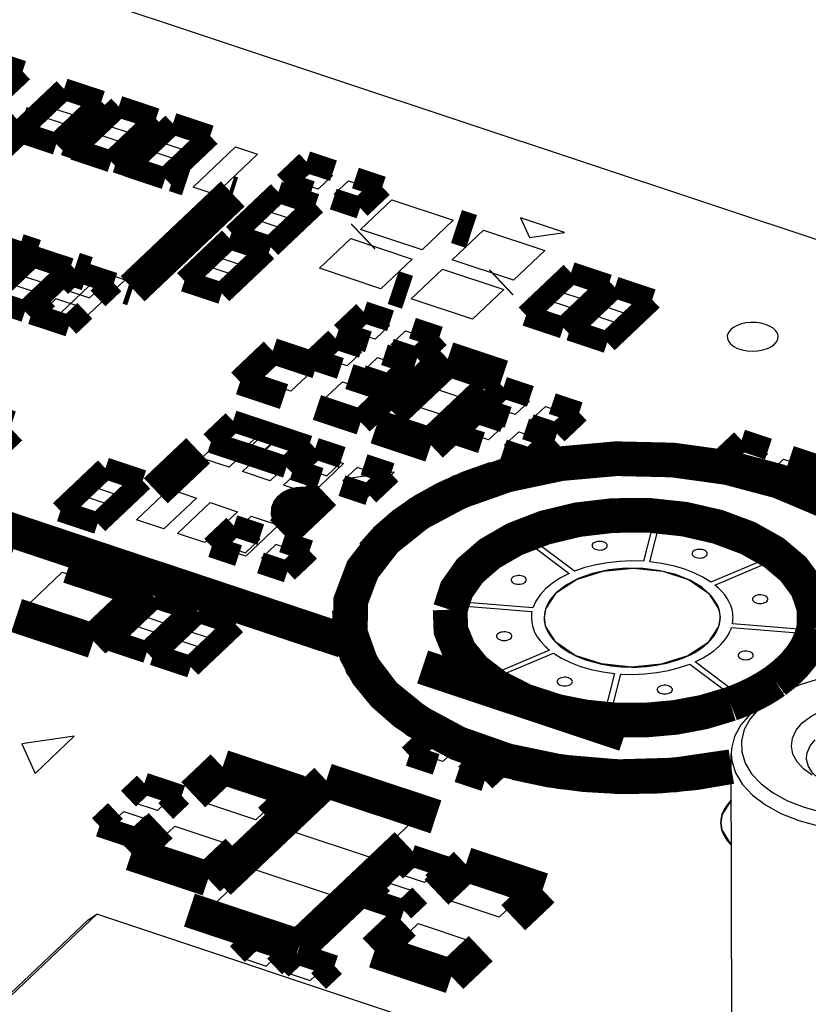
# Model space of a CAD drawing. Extents: x 0 to 1189, y 0 to 841.
# Tile 287 of 297: x 639.94 to 645.43, y 554.97 to 561.83. Entities that reach past the tile are written whole.
import ezdxf

# ---------------------------------------------------------------- set-up
doc = ezdxf.new("R2010")
doc.units = 0
doc.header["$LTSCALE"] = 65.395
doc.layers.get('0').update_dxf_attribs({"linetype": 'CONTINUOUS'})

msp = doc.modelspace()

# ---------------------------------------------------------------- linework, layer by layer
at = {"color": 7, "linetype": 'Continuous'}
for p, q in [((628.5176, 565.9422), (656.7063, 556.5637)), ((639.9997, 561.0417), (640.2949, 561.3214)), ((640.2949, 561.3214), (640.4477, 561.2706)), ((640.4477, 561.2706), (640.1525, 560.9908)), ((640.3818, 560.9145), (640.677, 561.1943)), ((640.677, 561.1943), (640.8299, 561.1435)), ((640.8299, 561.1435), (640.5346, 560.8637)), ((640.1525, 560.9908), (639.9997, 561.0417)), ((640.7639, 560.7874), (641.0591, 561.0672)), ((641.0591, 561.0672), (641.212, 561.0163)), ((641.212, 561.0163), (640.9168, 560.7365)), ((640.5346, 560.8637), (640.3818, 560.9145)), ((641.146, 560.6603), (641.4412, 560.94)), ((641.5941, 560.8892), (641.2989, 560.6094)), ((641.4412, 560.94), (641.5941, 560.8892)), ((640.9168, 560.7365), (640.7639, 560.7874)), ((641.8546, 560.7012), (641.9545, 560.7959)), ((641.9545, 560.7959), (642.1167, 560.742)), ((642.0168, 560.6473), (641.8546, 560.7012)), ((642.1167, 560.742), (642.0168, 560.6473)), ((642.128, 560.6102), (642.228, 560.7049)), ((642.228, 560.7049), (642.3901, 560.651)), ((641.2989, 560.6094), (641.146, 560.6603)), ((642.2902, 560.5563), (642.128, 560.6102)), ((642.3901, 560.651), (642.2902, 560.5563)), ((641.6615, 560.4938), (641.7579, 560.5851)), ((641.7579, 560.5851), (641.926, 560.5292)), ((642.3125, 560.3659), (642.5305, 560.5725)), ((642.5305, 560.5725), (642.9584, 560.4301)), ((641.8296, 560.4378), (641.6615, 560.4938)), ((641.926, 560.5292), (641.8296, 560.4378)), ((641.499, 560.3398), (641.5954, 560.4311)), ((641.5954, 560.4311), (641.7635, 560.3752)), ((642.9584, 560.4301), (642.7404, 560.2235)), ((643.4266, 560.4459), (643.4886, 560.309)), ((643.7323, 560.3442), (643.4266, 560.4459)), ((641.6671, 560.2838), (641.499, 560.3398)), ((641.7635, 560.3752), (641.6671, 560.2838)), ((642.7404, 560.2235), (642.3125, 560.3659)), ((642.9503, 560.1537), (643.1683, 560.3603)), ((643.1683, 560.3603), (643.5963, 560.2179)), ((643.4886, 560.309), (643.7323, 560.3442)), ((641.3209, 560.1709), (641.4173, 560.2623)), ((641.4173, 560.2623), (641.5854, 560.2063)), ((642.0264, 560.0948), (642.2444, 560.3014)), ((642.2444, 560.3014), (642.6723, 560.159)), ((641.5854, 560.2063), (641.489, 560.115)), ((643.5963, 560.2179), (643.3783, 560.0113)), ((639.8404, 559.9122), (640.1356, 560.1919)), ((640.2885, 560.1411), (639.9933, 559.8613)), ((640.1356, 560.1919), (640.2885, 560.1411)), ((641.489, 560.115), (641.3209, 560.1709)), ((642.6723, 560.159), (642.4543, 559.9524)), ((643.3783, 560.0113), (642.9503, 560.1537)), ((640.2225, 559.785), (640.5177, 560.0648)), ((640.5177, 560.0648), (640.6706, 560.014)), ((641.1584, 560.0169), (641.2548, 560.1083)), ((641.2548, 560.1083), (641.4229, 560.0523)), ((642.4543, 559.9524), (642.0264, 560.0948)), ((642.6642, 559.8825), (642.8822, 560.0892)), ((642.8822, 560.0892), (643.3102, 559.9468)), ((640.6706, 560.014), (640.3754, 559.7342)), ((641.3265, 559.961), (641.1584, 560.0169)), ((641.4229, 560.0523), (641.3265, 559.961)), ((643.7011, 559.9315), (643.7975, 560.0228)), ((643.7975, 560.0228), (643.9656, 559.9669)), ((643.3102, 559.9468), (643.0922, 559.7402)), ((643.8693, 559.8755), (643.7011, 559.9315)), ((643.9656, 559.9669), (643.8693, 559.8755)), ((644.0068, 559.8298), (644.1032, 559.9211)), ((644.1032, 559.9211), (644.2713, 559.8652)), ((639.9933, 559.8613), (639.8404, 559.9122)), ((643.0922, 559.7402), (642.6642, 559.8825)), ((643.5386, 559.7775), (643.635, 559.8688)), ((643.635, 559.8688), (643.8031, 559.8129)), ((644.2713, 559.8652), (644.175, 559.7738)), ((640.3754, 559.7342), (640.2225, 559.785)), ((643.8031, 559.8129), (643.7068, 559.7215)), ((644.175, 559.7738), (644.0068, 559.8298)), ((642.2523, 559.6551), (642.3523, 559.7498)), ((642.3523, 559.7498), (642.5144, 559.6958)), ((643.7068, 559.7215), (643.5386, 559.7775)), ((643.8443, 559.6758), (643.9407, 559.7671)), ((643.9407, 559.7671), (644.1088, 559.7112)), ((642.4145, 559.6011), (642.2523, 559.6551)), ((642.5144, 559.6958), (642.4145, 559.6011)), ((642.5258, 559.5641), (642.6257, 559.6588)), ((642.6257, 559.6588), (642.7879, 559.6048)), ((644.0125, 559.6198), (643.8443, 559.6758)), ((644.1088, 559.7112), (644.0125, 559.6198)), ((642.7879, 559.6048), (642.688, 559.5101)), ((642.0571, 559.47), (642.157, 559.5647)), ((642.157, 559.5647), (642.3191, 559.5107)), ((642.3191, 559.5107), (642.2192, 559.416)), ((642.688, 559.5101), (642.5258, 559.5641)), ((641.5823, 559.3189), (641.7276, 559.4566)), ((641.7276, 559.4566), (641.9722, 559.3753)), ((642.2192, 559.416), (642.0571, 559.47)), ((642.3305, 559.379), (642.4304, 559.4737)), ((642.4304, 559.4737), (642.5926, 559.4197)), ((641.9722, 559.3753), (641.8269, 559.2375)), ((642.4927, 559.325), (642.3305, 559.379)), ((642.5926, 559.4197), (642.4927, 559.325)), ((642.8022, 559.2641), (642.9476, 559.4018)), ((642.9476, 559.4018), (643.1921, 559.3205)), ((641.8269, 559.2375), (641.5823, 559.3189)), ((642.0409, 559.1663), (642.1862, 559.3041)), ((642.1862, 559.3041), (642.4307, 559.2227)), ((643.1921, 559.3205), (643.0468, 559.1827)), ((643.0468, 559.1827), (642.8022, 559.2641)), ((642.2854, 559.085), (642.0409, 559.1663)), ((642.4307, 559.2227), (642.2854, 559.085)), ((643.2268, 559.1289), (643.3267, 559.2236)), ((643.3267, 559.2236), (643.4889, 559.1697)), ((643.4889, 559.1697), (643.389, 559.075)), ((642.5297, 559.0058), (642.6751, 559.1436)), ((642.6751, 559.1436), (642.9196, 559.0622)), ((643.389, 559.075), (643.2268, 559.1289)), ((643.5002, 559.038), (643.6002, 559.1327)), ((643.6002, 559.1327), (643.7623, 559.0787)), ((642.9196, 559.0622), (642.7743, 558.9245)), ((643.0406, 558.9525), (643.1405, 559.0472)), ((643.1405, 559.0472), (643.3027, 558.9932)), ((643.6624, 558.984), (643.5002, 559.038)), ((643.7623, 559.0787), (643.6624, 558.984)), ((641.2042, 558.7728), (641.4313, 558.988)), ((641.4313, 558.988), (641.6224, 558.9244)), ((642.7743, 558.9245), (642.5297, 559.0058)), ((643.3027, 558.9932), (643.2028, 558.8985)), ((641.6224, 558.9244), (641.3953, 558.7092)), ((641.4901, 558.6777), (641.7171, 558.8929)), ((641.7171, 558.8929), (641.9082, 558.8293)), ((643.2028, 558.8985), (643.0406, 558.9525)), ((643.314, 558.8615), (643.4139, 558.9562)), ((643.4139, 558.9562), (643.5761, 558.9022)), ((643.5761, 558.9022), (643.4762, 558.8075)), ((641.9082, 558.8293), (641.6811, 558.6141)), ((643.4762, 558.8075), (643.314, 558.8615)), ((644.8858, 558.7616), (644.9857, 558.8563)), ((644.9857, 558.8563), (645.1479, 558.8023)), ((641.3953, 558.7092), (641.2042, 558.7728)), ((641.7759, 558.5826), (642.003, 558.7978)), ((642.003, 558.7978), (642.194, 558.7342)), ((645.048, 558.7076), (644.8858, 558.7616)), ((645.1479, 558.8023), (645.048, 558.7076)), ((645.1593, 558.6706), (645.2592, 558.7653)), ((645.2592, 558.7653), (645.4213, 558.7113)), ((642.194, 558.7342), (641.9669, 558.519)), ((645.4213, 558.7113), (645.3214, 558.6166)), ((640.4562, 558.5686), (640.5526, 558.66)), ((640.5526, 558.66), (640.7207, 558.604)), ((641.6811, 558.6141), (641.4901, 558.6777)), ((642.5459, 558.6753), (642.2413, 558.6313)), ((642.2413, 558.6313), (642.3188, 558.4601)), ((642.3188, 558.4601), (642.5459, 558.6753)), ((645.3214, 558.6166), (645.1593, 558.6706)), ((640.6244, 558.5127), (640.4562, 558.5686)), ((640.7207, 558.604), (640.6244, 558.5127)), ((640.7501, 558.3423), (640.9771, 558.5576)), ((640.9771, 558.5576), (641.1682, 558.494)), ((641.9669, 558.519), (641.7759, 558.5826)), ((640.2937, 558.4146), (640.3901, 558.506)), ((640.3901, 558.506), (640.5582, 558.45)), ((641.1682, 558.494), (640.9411, 558.2788)), ((640.4619, 558.3587), (640.2937, 558.4146)), ((640.5582, 558.45), (640.4619, 558.3587)), ((641.0359, 558.2473), (641.263, 558.4625)), ((641.263, 558.4625), (641.454, 558.3989)), ((640.9411, 558.2788), (640.7501, 558.3423)), ((641.454, 558.3989), (641.2269, 558.1837)), ((641.3217, 558.1522), (641.5488, 558.3674)), ((641.5488, 558.3674), (641.7399, 558.3038)), ((644.3582, 558.3451), (644.2832, 558.0533)), ((644.3276, 558.0497), (644.4026, 558.3414)), ((644.3582, 558.3451), (644.3579, 558.3452)), ((644.4029, 558.3416), (644.4026, 558.3414)), ((641.7399, 558.3038), (641.5128, 558.0886)), ((641.2269, 558.1837), (641.0359, 558.2473)), ((643.4528, 558.2041), (643.4524, 558.2041)), ((643.4528, 558.2041), (643.7666, 557.9685)), ((643.4888, 558.2195), (643.4887, 558.2193)), ((643.8025, 557.9838), (643.4887, 558.2193)), ((641.5128, 558.0886), (641.3217, 558.1522)), ((645.1738, 558.0848), (644.7541, 557.9078)), ((645.1738, 558.0848), (645.1739, 558.0851)), ((644.2831, 558.0532), (644.2832, 558.0533)), ((644.3276, 558.0497), (644.3277, 558.0496)), ((644.7811, 557.8877), (645.2008, 558.0647)), ((645.2012, 558.0646), (645.2008, 558.0647)), ((639.9605, 557.7184), (640.233, 557.9767)), ((640.233, 557.9767), (640.6915, 557.8241)), ((643.8025, 557.9838), (643.8027, 557.9838)), ((644.7539, 557.9078), (644.7541, 557.9078)), ((640.6915, 557.8241), (640.4191, 557.5659)), ((640.7984, 557.6697), (640.8948, 557.761)), ((640.8948, 557.761), (641.0629, 557.7051)), ((642.9879, 557.7447), (642.9877, 557.7446)), ((642.9879, 557.7447), (643.5066, 557.7034)), ((642.9943, 557.7699), (642.9945, 557.7697)), ((643.5131, 557.7284), (642.9945, 557.7697)), ((643.5131, 557.7284), (643.5133, 557.7284)), ((640.4191, 557.5659), (639.9605, 557.7184)), ((640.9665, 557.6138), (640.7984, 557.6697)), ((641.0629, 557.7051), (640.9665, 557.6138)), ((641.1041, 557.568), (641.2005, 557.6593)), ((641.2005, 557.6593), (641.3686, 557.6034)), ((643.5067, 557.7033), (643.5066, 557.7034)), ((640.6359, 557.5157), (640.7323, 557.607)), ((640.7323, 557.607), (640.9004, 557.5511)), ((641.3686, 557.6034), (641.2722, 557.5121)), ((644.8937, 557.5834), (644.8967, 557.5924)), ((644.8969, 557.5925), (644.8967, 557.5924)), ((644.8969, 557.5925), (645.4155, 557.5511)), ((644.9033, 557.6175), (644.9034, 557.6175)), ((645.4221, 557.5761), (644.9034, 557.6175)), ((640.9004, 557.5511), (640.804, 557.4598)), ((641.2722, 557.5121), (641.1041, 557.568)), ((645.4157, 557.5509), (645.4155, 557.5511)), ((645.4221, 557.5761), (645.4223, 557.5763)), ((640.804, 557.4598), (640.6359, 557.5157)), ((640.9416, 557.414), (641.038, 557.5053)), ((641.038, 557.5053), (641.2061, 557.4494)), ((641.2061, 557.4494), (641.1097, 557.3581)), ((641.1097, 557.3581), (640.9416, 557.414)), ((643.629, 557.4332), (643.2092, 557.2561)), ((643.2362, 557.236), (643.6559, 557.4131)), ((643.6198, 557.4409), (643.629, 557.4333)), ((643.6561, 557.4131), (643.6559, 557.4131)), ((643.8805, 557.3672), (643.8979, 557.3614)), ((644.6076, 557.3371), (644.6074, 557.3371)), ((644.6076, 557.3371), (644.9213, 557.1015)), ((644.9572, 557.1167), (644.6434, 557.3523)), ((643.2089, 557.2562), (643.2092, 557.2561)), ((644.0824, 557.2712), (644.0074, 556.9794)), ((644.0519, 556.9758), (644.1268, 557.2676)), ((644.0824, 557.2712), (644.0823, 557.2713)), ((644.127, 557.2676), (644.1268, 557.2676)), ((643.2362, 557.236), (643.2362, 557.2358)), ((644.9572, 557.1167), (644.9576, 557.1167)), ((645.2017, 557.1116), (645.1505, 557.0804)), ((645.2017, 557.1116), (645.1707, 557.0917)), ((644.9212, 557.1013), (644.9213, 557.1015)), ((645.1166, 557.0586), (645.0295, 556.9891)), ((645.1707, 557.0917), (645.0896, 557.027)), ((645.1505, 557.0804), (645.1166, 557.0586)), ((644.0071, 556.9793), (644.0074, 556.9794)), ((644.0519, 556.9758), (644.0521, 556.9757)), ((640.3167, 556.8336), (639.9512, 556.7807)), ((640.0442, 556.5753), (640.3167, 556.8336)), ((639.9512, 556.7807), (640.0442, 556.5753)), ((642.7243, 556.7111), (642.8243, 556.8058)), ((642.8243, 556.8058), (642.9864, 556.7518)), ((642.8865, 556.6571), (642.7243, 556.7111)), ((642.9864, 556.7518), (642.8865, 556.6571)), ((642.9978, 556.6201), (643.0977, 556.7148)), ((643.0977, 556.7148), (643.2599, 556.6608)), ((644.9, 554.1208), (644.8944, 556.7118)), ((643.2599, 556.6608), (643.1599, 556.5661)), ((643.1599, 556.5661), (642.9978, 556.6201)), ((641.1999, 556.3796), (641.3815, 556.5518)), ((641.3815, 556.5518), (641.7637, 556.4246)), ((640.7278, 556.3725), (640.8242, 556.4639)), ((640.8242, 556.4639), (640.9923, 556.4079)), ((641.7637, 556.4246), (641.582, 556.2525)), ((641.8279, 556.1718), (642.1004, 556.4301)), ((642.1004, 556.4301), (642.6736, 556.2394)), ((640.8959, 556.3166), (640.7278, 556.3725)), ((640.9923, 556.4079), (640.8959, 556.3166)), ((641.582, 556.2525), (641.1999, 556.3796)), ((640.5653, 556.2185), (640.6617, 556.3099)), ((640.6617, 556.3099), (640.8298, 556.2539)), ((640.7334, 556.1626), (640.5653, 556.2185)), ((640.8298, 556.2539), (640.7334, 556.1626)), ((642.6736, 556.2394), (642.4011, 555.9811)), ((640.8365, 556.0352), (641.0182, 556.2074)), ((641.0182, 556.2074), (641.4003, 556.0803)), ((642.4011, 555.9811), (641.8279, 556.1718)), ((641.4003, 556.0803), (641.2187, 555.9081)), ((641.2187, 555.9081), (640.8365, 556.0352)), ((642.5892, 555.8707), (642.6856, 555.962)), ((642.6856, 555.962), (642.8537, 555.9061)), ((641.2829, 555.6553), (641.5554, 555.9135)), ((641.5554, 555.9135), (642.1286, 555.7228)), ((642.8537, 555.9061), (642.7573, 555.8148)), ((642.8949, 555.7005), (643.0766, 555.8727)), ((643.0766, 555.8727), (643.4587, 555.7455)), ((642.4267, 555.7167), (642.5231, 555.808)), ((642.5231, 555.808), (642.6912, 555.7521)), ((642.7573, 555.8148), (642.5892, 555.8707)), ((642.6912, 555.7521), (642.5948, 555.6608)), ((643.4587, 555.7455), (643.277, 555.5734)), ((642.1286, 555.7228), (641.8561, 555.4646)), ((642.5948, 555.6608), (642.4267, 555.7167)), ((643.277, 555.5734), (642.8949, 555.7005)), ((641.8561, 555.4646), (641.2829, 555.6553)), ((640.4133, 555.5558), (639.4357, 554.6293)), ((640.4733, 555.5936), (639.4809, 554.6531)), ((640.4133, 555.5558), (640.4733, 555.5936)), ((649.3493, 552.6405), (640.4733, 555.5936)), ((642.5316, 555.3562), (642.7132, 555.5283)), ((642.7132, 555.5283), (643.0953, 555.4012)), ((643.0953, 555.4012), (642.9137, 555.229)), ((642.9137, 555.229), (642.5316, 555.3562))]:
    msp.add_line(p, q, dxfattribs=at)
at = {"color": 1, "linetype": 'Continuous'}
for p, q in [((640.2644, 561.303), (640.1681, 561.2116)), ((640.4326, 561.247), (640.2644, 561.303)), ((640.3362, 561.1557), (640.4326, 561.247)), ((640.1681, 561.2116), (640.3362, 561.1557)), ((640.6454, 561.1812), (640.549, 561.0898)), ((640.8135, 561.1252), (640.6454, 561.1812)), ((640.1019, 561.149), (640.0056, 561.0576)), ((640.2701, 561.093), (640.1019, 561.149)), ((640.1737, 561.0017), (640.2701, 561.093)), ((640.549, 561.0898), (640.7171, 561.0339)), ((640.7171, 561.0339), (640.8135, 561.1252)), ((640.0056, 561.0576), (640.1737, 561.0017)), ((640.4829, 561.0272), (640.3865, 560.9358)), ((640.651, 560.9712), (640.4829, 561.0272)), ((641.0225, 561.0624), (640.9261, 560.9711)), ((641.1906, 561.0065), (641.0225, 561.0624)), ((640.5546, 560.8799), (640.651, 560.9712)), ((640.9261, 560.9711), (641.0942, 560.9151)), ((641.0942, 560.9151), (641.1906, 561.0065)), ((640.3865, 560.9358), (640.5546, 560.8799)), ((640.86, 560.9084), (640.7636, 560.817)), ((641.0281, 560.8524), (640.86, 560.9084)), ((640.7636, 560.817), (640.9317, 560.7611)), ((640.9317, 560.7611), (641.0281, 560.8524)), ((640.046, 560.137), (639.9496, 560.0456)), ((640.2142, 560.081), (640.046, 560.137)), ((640.1178, 559.9897), (640.2142, 560.081)), ((639.9496, 560.0456), (640.1178, 559.9897)), ((640.3517, 560.0353), (640.2553, 559.9439)), ((640.5198, 559.9793), (640.3517, 560.0353)), ((640.0517, 559.927), (639.8835, 559.983)), ((639.9553, 559.8357), (640.0517, 559.927)), ((640.2553, 559.9439), (640.4235, 559.888)), ((640.4235, 559.888), (640.5198, 559.9793)), ((639.7871, 559.8916), (639.9553, 559.8357)), ((640.1892, 559.8812), (640.0928, 559.7899)), ((640.3573, 559.8253), (640.1892, 559.8812)), ((640.0928, 559.7899), (640.261, 559.734)), ((640.261, 559.734), (640.3573, 559.8253)), ((641.4421, 558.9892), (641.3421, 558.8945)), ((641.6042, 558.9352), (641.4421, 558.9892)), ((641.3421, 558.8945), (641.5043, 558.8405)), ((641.5043, 558.8405), (641.6042, 558.9352)), ((641.7155, 558.8982), (641.6156, 558.8035)), ((641.8777, 558.8443), (641.7155, 558.8982)), ((641.7778, 558.7496), (641.8777, 558.8443)), ((641.6156, 558.8035), (641.7778, 558.7496)), ((642.0152, 558.7985), (641.9153, 558.7038)), ((642.1774, 558.7445), (642.0152, 558.7985)), ((641.9153, 558.7038), (642.0775, 558.6498)), ((642.0775, 558.6498), (642.1774, 558.7445)), ((642.2887, 558.7075), (642.1888, 558.6128)), ((642.4509, 558.6536), (642.2887, 558.7075)), ((642.3509, 558.5589), (642.4509, 558.6536)), ((642.1888, 558.6128), (642.3509, 558.5589)), ((641.4475, 558.2604), (641.3476, 558.1658)), ((641.6097, 558.2065), (641.4475, 558.2604)), ((641.5098, 558.1118), (641.6097, 558.2065)), ((641.3476, 558.1658), (641.5098, 558.1118)), ((641.721, 558.1695), (641.6211, 558.0748)), ((641.8831, 558.1155), (641.721, 558.1695)), ((641.6211, 558.0748), (641.7832, 558.0208)), ((641.7832, 558.0208), (641.8831, 558.1155)), ((641.5835, 555.3802), (641.4871, 555.2889)), ((641.7516, 555.3243), (641.5835, 555.3802)), ((641.6553, 555.233), (641.7516, 555.3243)), ((641.4871, 555.2889), (641.6553, 555.233)), ((641.8892, 555.2785), (641.7928, 555.1872)), ((642.0573, 555.2226), (641.8892, 555.2785)), ((641.7928, 555.1872), (641.961, 555.1312)), ((641.961, 555.1312), (642.0573, 555.2226))]:
    msp.add_line(p, q, dxfattribs=at)
at = {"color": 6, "linetype": 'Continuous'}
for p, q in [((643.6012, 557.6018), (643.5929, 557.659)), ((644.8172, 557.6619), (644.8072, 557.5984)), ((643.6723, 557.4897), (643.6012, 557.6018)), ((644.8072, 557.5984), (644.7316, 557.4852)), ((643.8074, 557.3978), (643.6723, 557.4897)), ((644.7316, 557.4852), (644.592, 557.394)), ((643.9905, 557.3375), (643.8074, 557.3978)), ((644.592, 557.394), (644.4066, 557.3355)), ((644.1992, 557.316), (643.9905, 557.3375)), ((644.4066, 557.3355), (644.1992, 557.316)), ((644.8299, 556.1795), (644.8222, 556.2318))]:
    msp.add_line(p, q, dxfattribs=at)
at = {"color": 7, "linetype": 'Continuous'}
for points, const_width in [([(639.9568, 561.4664), (639.7695, 561.5287)], 0.151), ([(639.8023, 561.32), (639.9568, 561.4664)], 0.151), ([(639.9325, 561.047), (640.2458, 561.344)], 0.151), ([(640.2458, 561.344), (640.5057, 561.2576)], 0.151), ([(640.5057, 561.2576), (640.1923, 560.9606)], 0.151), ([(640.3134, 560.9252), (640.6268, 561.2222)], 0.151), ([(640.6268, 561.2222), (640.8866, 561.1358)], 0.151), ([(639.9466, 561.1035), (639.2493, 560.4426)], 0.2416), ([(639.9752, 561.094), (639.9466, 561.1035)], 0.2416), ([(640.8866, 561.1358), (640.5732, 560.8388)], 0.151), ([(640.6905, 560.8065), (641.0039, 561.1035)], 0.151), ([(641.0039, 561.1035), (641.2637, 561.017)], 0.151), ([(640.1923, 560.9606), (639.9325, 561.047)], 0.151), ([(640.3528, 560.9684), (640.2625, 560.9984)], 0.2416), ([(641.2637, 561.017), (640.9503, 560.72)], 0.151), ([(640.5732, 560.8388), (640.3134, 560.9252)], 0.151), ([(640.7439, 560.8382), (640.6237, 560.8783)], 0.2416), ([(640.9503, 560.72), (640.6905, 560.8065)], 0.151), ([(641.9359, 560.837), (641.7815, 560.6906)], 0.151), ([(642.1231, 560.7747), (641.9359, 560.837)], 0.151), ([(641.105, 560.7181), (641.0148, 560.7481)], 0.2416), ([(641.421, 560.613), (641.3939, 560.622)], 0.2416), ([(641.7815, 560.6906), (641.9687, 560.6284)], 0.151), ([(642.4632, 560.6616), (642.276, 560.7238)], 0.151), ([(640.7237, 559.9521), (641.421, 560.613)], 0.2416), ([(641.7393, 560.6262), (641.4259, 560.3292)], 0.151), ([(641.9991, 560.5397), (641.7393, 560.6262)], 0.151), ([(642.3088, 560.5152), (642.4632, 560.6616)], 0.151), ([(641.6857, 560.2427), (641.9991, 560.5397)], 0.151), ([(642.1216, 560.5775), (642.3088, 560.5152)], 0.151), ([(643.0859, 560.3512), (642.9806, 560.3862)], 0.2416), ([(641.4259, 560.3292), (641.6857, 560.2427)], 0.151), ([(642.3335, 560.3199), (642.3263, 560.3131)], 0.2416), ([(639.7217, 560.2797), (639.9816, 560.1933)], 0.151), ([(639.9263, 560.2174), (640.0466, 560.1774)], 0.2416), ([(641.3987, 560.3034), (641.0853, 560.0064)], 0.151), ([(641.6585, 560.2169), (641.3987, 560.3034)], 0.151), ([(639.9816, 560.1933), (639.6682, 559.8963)], 0.151), ([(641.3451, 559.9199), (641.6585, 560.2169)], 0.151), ([(639.714, 559.881), (640.0274, 560.178)], 0.151), ([(640.0274, 560.178), (640.2873, 560.0916)], 0.151), ([(640.3175, 560.0872), (640.4077, 560.0572)], 0.2416), ([(640.2873, 560.0916), (639.9739, 559.7946)], 0.151), ([(640.2218, 559.9709), (640.3331, 560.0763)], 0.151), ([(640.3331, 560.0763), (640.5929, 559.9899)], 0.151), ([(643.7789, 560.0639), (643.4655, 559.7669)], 0.151), ([(644.0388, 559.9774), (643.7789, 560.0639)], 0.151), ([(640.5929, 559.9899), (640.4817, 559.8844)], 0.151), ([(640.6919, 559.9627), (640.7237, 559.9521)], 0.2416), ([(641.0853, 560.0064), (641.3451, 559.9199)], 0.151), ([(642.5397, 559.9605), (642.6389, 559.9275)], 0.2416), ([(643.2891, 559.9928), (643.2963, 559.9996)], 0.2416), ([(643.7254, 559.6804), (644.0388, 559.9774)], 0.151), ([(644.0846, 559.9622), (643.7712, 559.6652)], 0.151), ([(644.3444, 559.8757), (644.0846, 559.9622)], 0.151), ([(639.9739, 559.7946), (639.714, 559.881)], 0.151), ([(640.0197, 559.7793), (640.131, 559.8848)], 0.151), ([(644.0311, 559.5787), (644.3444, 559.8757)], 0.151), ([(640.2796, 559.6929), (640.0197, 559.7793)], 0.151), ([(640.3908, 559.7983), (640.2796, 559.6929)], 0.151), ([(642.3337, 559.7908), (642.1792, 559.6445)], 0.151), ([(642.5209, 559.7285), (642.3337, 559.7908)], 0.151), ([(643.4655, 559.7669), (643.7254, 559.6804)], 0.151), ([(642.1792, 559.6445), (642.3665, 559.5822)], 0.151), ([(642.861, 559.6154), (642.6737, 559.6777)], 0.151), ([(643.7712, 559.6652), (644.0311, 559.5787)], 0.151), ([(642.1384, 559.6058), (641.984, 559.4594)], 0.151), ([(642.3256, 559.5435), (642.1384, 559.6058)], 0.151), ([(642.7066, 559.469), (642.861, 559.6154)], 0.151), ([(641.6997, 559.5183), (641.4727, 559.303)], 0.1812), ([(642.0054, 559.4165), (641.6997, 559.5183)], 0.1812), ([(642.9197, 559.4635), (642.5336, 559.0976)], 0.2416), ([(642.5193, 559.5313), (642.7066, 559.469)], 0.151), ([(643.3018, 559.3363), (642.9197, 559.4635)], 0.2416), ([(641.984, 559.4594), (642.1712, 559.3971)], 0.151), ([(642.6657, 559.4303), (642.4785, 559.4926)], 0.151), ([(642.5113, 559.284), (642.6657, 559.4303)], 0.151), ([(641.4727, 559.303), (641.7784, 559.2013)], 0.1812), ([(642.2347, 559.3403), (642.5404, 559.2386)], 0.1812), ([(642.324, 559.3463), (642.5113, 559.284)], 0.151), ([(642.5404, 559.2386), (642.3133, 559.0233)], 0.1812), ([(642.8022, 558.8628), (643.1882, 559.2287)], 0.2416), ([(643.3081, 559.2647), (643.1537, 559.1184)], 0.151), ([(643.4953, 559.2024), (643.3081, 559.2647)], 0.151), ([(639.5271, 559.0971), (639.871, 558.9827)], 0.2416), ([(642.3133, 559.0233), (642.0076, 559.1251)], 0.1812), ([(643.1537, 559.1184), (643.3409, 559.0561)], 0.151), ([(643.8354, 559.0893), (643.6482, 559.1516)], 0.151), ([(643.681, 558.9429), (643.8354, 559.0893)], 0.151), ([(639.871, 558.9827), (639.553, 558.6814)], 0.2416), ([(641.269, 558.8839), (641.4235, 559.0303)], 0.151), ([(641.4235, 559.0303), (641.9508, 558.8548)], 0.151), ([(642.4201, 558.99), (642.8022, 558.8628)], 0.2416), ([(643.1219, 559.0882), (642.9675, 558.9419)], 0.151), ([(643.3091, 559.026), (643.1219, 559.0882)], 0.151), ([(643.6492, 558.9128), (643.462, 558.9751)], 0.151), ([(643.4938, 559.0052), (643.681, 558.9429)], 0.151), ([(641.7964, 558.7085), (641.269, 558.8839)], 0.151), ([(642.9675, 558.9419), (643.1547, 558.8796)], 0.151), ([(643.4948, 558.7665), (643.6492, 558.9128)], 0.151), ([(644.9671, 558.8973), (644.8127, 558.751)], 0.151), ([(645.1544, 558.835), (644.9671, 558.8973)], 0.151), ([(640.885, 558.5446), (641.1802, 558.8244)], 0.2416), ([(641.9508, 558.8548), (641.7964, 558.7085)], 0.151), ([(641.8422, 558.6932), (641.9966, 558.8396)], 0.151), ([(641.9966, 558.8396), (642.1839, 558.7773)], 0.151), ([(643.3076, 558.8288), (643.4948, 558.7665)], 0.151), ([(646.0447, 557.2623), (646.1493, 557.4748), (646.1772, 557.6947), (646.1273, 557.9132), (645.9986, 558.1252), (645.8008, 558.3152), (645.54, 558.4793), (645.2265, 558.6111), (644.8663, 558.7067), (644.4858, 558.759), (644.0943, 558.768), (643.7071, 558.7333), (643.3334, 558.6545), (643.0007, 558.5375), (642.7156, 558.3858), (642.4856, 558.202)], 0.2416), ([(646.0447, 557.2623), (646.1493, 557.4748), (646.1772, 557.6947), (646.1272, 557.9132), (646.0015, 558.1217), (645.8048, 558.3121), (645.545, 558.4767), (645.2265, 558.6111), (644.8727, 558.7054), (644.4903, 558.7587)], 0.2416), ([(644.8127, 558.751), (644.9999, 558.6887)], 0.151), ([(645.4944, 558.7219), (645.3072, 558.7842)], 0.151), ([(640.534, 558.701), (640.2206, 558.404)], 0.151), ([(640.7939, 558.6146), (640.534, 558.701)], 0.151), ([(642.0295, 558.6309), (641.8422, 558.6932)], 0.151), ([(642.3367, 558.7264), (642.524, 558.6641)], 0.151), ([(645.34, 558.5756), (645.4944, 558.7219)], 0.151), ([(640.4805, 558.3176), (640.7939, 558.6146)], 0.151), ([(643.2534, 558.6309), (643.0723, 558.5672), (642.8993, 558.4902), (642.7472, 558.4059), (642.6081, 558.3096), (642.4923, 558.2086), (642.3936, 558.0974)], 0.2416), ([(642.524, 558.6641), (642.3695, 558.5178)], 0.151), ([(645.1528, 558.6378), (645.34, 558.5756)], 0.151), ([(641.7639, 558.2522), (642.0591, 558.532)], 0.2416), ([(642.3695, 558.5178), (642.1823, 558.5801)], 0.151), ([(641.9549, 558.4441), (641.9376, 558.4486), (641.9187, 558.4512), (641.8992, 558.4516), (641.88, 558.4499), (641.8618, 558.446), (641.8455, 558.4403), (641.8313, 558.4329), (641.82, 558.424), (641.812, 558.414), (641.8077, 558.4033), (641.8072, 558.3925), (641.8106, 558.3818), (641.8176, 558.3716), (641.8281, 558.3624), (641.8416, 558.3546), (641.8576, 558.3484)], 0.2416), ([(642.1944, 557.4997), (639.4158, 558.4241)], 0.2416), ([(640.2206, 558.404), (640.4805, 558.3176)], 0.151), ([(645.471, 557.5881), (645.4725, 557.7278), (645.4245, 557.8674), (645.3283, 557.9987), (645.1907, 558.1148), (645.012, 558.2151), (644.8015, 558.2936), (644.5718, 558.3464), (644.3236, 558.3733), (644.0708, 558.372), (643.8275, 558.3434), (643.5947, 558.2876), (643.3859, 558.2071), (643.2123, 558.1069), (643.0744, 557.9876), (642.9811, 557.8553), (642.9362, 557.7159)], 0.2416), ([(639.3613, 558.3248), (639.8963, 558.1469)], 0.2416), ([(641.2745, 558.1552), (641.4289, 558.3015)], 0.151), ([(641.4289, 558.3015), (641.6162, 558.2392)], 0.151), ([(642.4856, 558.202), (642.3262, 557.9962), (642.2435, 557.7767), (642.2409, 557.5525), (642.3206, 557.329), (642.4766, 557.1228), (642.7032, 556.9387), (642.9912, 556.784), (643.3349, 556.6634), (643.7087, 556.5859), (644.1028, 556.5523), (644.5011, 556.564), (644.8948, 556.622)], 0.2416), ([(641.4618, 558.0929), (641.2745, 558.1552)], 0.151), ([(641.769, 558.1884), (641.9563, 558.1261)], 0.151), ([(640.2784, 558.0197), (640.8134, 557.8417)], 0.2416), ([(641.9563, 558.1261), (641.8018, 557.9797)], 0.151), ([(641.8018, 557.9797), (641.6146, 558.042)], 0.151), ([(640.8134, 557.8417), (640.4501, 557.4974)], 0.2416), ([(640.8762, 557.8021), (640.5628, 557.5051)], 0.151), ([(641.136, 557.7157), (640.8762, 557.8021)], 0.151), ([(640.4501, 557.4974), (639.9151, 557.6754)], 0.2416), ([(642.2345, 557.713), (642.2393, 557.5621), (642.2821, 557.4093), (642.3598, 557.2649), (642.4749, 557.1245), (642.6197, 556.9976), (642.8012, 556.8787)], 0.2416), ([(642.9362, 557.7159), (642.9417, 557.5712), (643.0001, 557.4279), (643.1072, 557.2965), (643.2622, 557.1782), (643.457, 557.0802), (643.6829, 557.0069)], 0.2416), ([(640.8226, 557.4187), (641.136, 557.7157)], 0.151), ([(641.1819, 557.7004), (640.8685, 557.4034)], 0.151), ([(641.4417, 557.614), (641.1819, 557.7004)], 0.151), ([(641.1283, 557.317), (641.4417, 557.614)], 0.151), ([(645.2021, 557.217), (645.2722, 557.2719), (645.3327, 557.3302), (645.3833, 557.3914), (645.4234, 557.455), (645.4526, 557.5205), (645.471, 557.5881)], 0.2416), ([(640.5628, 557.5051), (640.8226, 557.4187)], 0.151), ([(640.8685, 557.4034), (641.1283, 557.317)], 0.151), ([(644.1532, 556.848), (642.7447, 557.3166)], 0.2416), ([(644.8912, 557.0586), (644.9464, 557.0797), (645.003, 557.104), (645.0571, 557.13), (645.1086, 557.1576), (645.1543, 557.185), (645.2021, 557.217)], 0.2416), ([(643.6829, 557.0069), (643.8795, 556.968), (644.0848, 556.9477), (644.2978, 556.9467), (644.5039, 556.9651), (644.702, 557.0022), (644.8912, 557.0586)], 0.2416), ([(642.8056, 556.8469), (642.6512, 556.7005)], 0.151), ([(642.9929, 556.7846), (642.8056, 556.8469)], 0.151), ([(642.6512, 556.7005), (642.8385, 556.6382)], 0.151), ([(643.333, 556.6714), (643.1457, 556.7337)], 0.151), ([(643.3897, 556.6489), (643.6279, 556.5986), (643.8757, 556.566), (644.1359, 556.5515), (644.3904, 556.5561), (644.6418, 556.5791), (644.8947, 556.6219)], 0.2416), ([(641.1462, 556.4265), (641.3505, 556.6202)], 0.2416), ([(641.3505, 556.6202), (641.8855, 556.4422)], 0.2416), ([(643.1786, 556.5251), (643.333, 556.6714)], 0.151), ([(641.3236, 555.8162), (642.073, 556.5264)], 0.2416), ([(642.073, 556.5264), (642.8372, 556.2721)], 0.2416), ([(642.9913, 556.5874), (643.1786, 556.5251)], 0.151), ([(640.8056, 556.505), (640.6943, 556.3995)], 0.151), ([(641.0654, 556.4185), (640.8056, 556.505)], 0.151), ([(641.8855, 556.4422), (641.6811, 556.2485)], 0.2416), ([(640.9541, 556.313), (641.0654, 556.4185)], 0.151), ([(640.6035, 556.3134), (640.4922, 556.208)], 0.151), ([(640.4922, 556.208), (640.752, 556.1215)], 0.151), ([(640.9191, 556.2113), (640.7147, 556.0176)], 0.2416), ([(640.752, 556.1215), (640.8633, 556.227)], 0.151), ([(641.2497, 555.8396), (641.454, 556.0333)], 0.2416), ([(641.8835, 555.3682), (642.6329, 556.0784)], 0.2416), ([(640.7147, 556.0176), (641.2497, 555.8396)], 0.2416), ([(642.667, 556.0031), (642.5557, 555.8977)], 0.151), ([(642.9268, 555.9167), (642.667, 556.0031)], 0.151), ([(643.0455, 555.9411), (642.8412, 555.7474)], 0.2416), ([(643.5805, 555.7632), (643.0455, 555.9411)], 0.2416), ([(642.8155, 555.8112), (642.9268, 555.9167)], 0.151), ([(642.4649, 555.8116), (642.3536, 555.7061)], 0.151), ([(643.3761, 555.5695), (643.5805, 555.7632)], 0.2416), ([(641.1193, 555.6225), (641.8835, 555.3682)], 0.2416), ([(642.3536, 555.7061), (642.6134, 555.6197)], 0.151), ([(642.6134, 555.6197), (642.7247, 555.7251)], 0.151), ([(642.4097, 555.3385), (642.6141, 555.5322)], 0.2416), ([(641.4536, 555.3159), (641.5649, 555.4213)], 0.151), ([(641.5649, 555.4213), (641.8247, 555.3349)], 0.151), ([(643.1491, 555.3542), (642.9447, 555.1606)], 0.2416), ([(641.8247, 555.3349), (641.7135, 555.2294)], 0.151), ([(641.7593, 555.2141), (641.8706, 555.3196)], 0.151), ([(641.8706, 555.3196), (642.1304, 555.2332)], 0.151), ([(642.9447, 555.1606), (642.4097, 555.3385)], 0.2416), ([(642.1304, 555.2332), (642.0192, 555.1277)], 0.151)]:
    msp.add_lwpolyline(points, dxfattribs=dict(at, const_width=const_width))
at = {"color": 1, "linetype": 'Continuous'}
for points in [[(645.1977, 559.5669), (645.2124, 559.5846), (645.2208, 559.6038), (645.2223, 559.6237), (645.217, 559.643), (645.2048, 559.6616), (645.1863, 559.6785), (645.1627, 559.6927), (645.1341, 559.7043), (645.1019, 559.7125), (645.0681, 559.7169), (645.0328, 559.7175), (644.998, 559.7141), (644.9656, 559.7071), (644.9357, 559.6965), (644.9101, 559.6827), (644.8899, 559.6665)], [(644.8899, 559.6665), (644.8753, 559.6476), (644.8679, 559.6272), (644.8681, 559.6066), (644.876, 559.5862), (644.8909, 559.5674), (644.9128, 559.5506), (644.9399, 559.5368), (644.972, 559.5264), (645.0067, 559.52), (645.0437, 559.5177), (645.0807, 559.5198), (645.1155, 559.5261), (645.1479, 559.5364), (645.1753, 559.55), (645.1977, 559.5669)]]:
    msp.add_lwpolyline(points, dxfattribs=at)
at = {"color": 7, "linetype": 'Continuous'}
for points in [[(644.3579, 558.3452), (644.2084, 558.3504), (644.0546, 558.3449), (643.9032, 558.3287), (643.7606, 558.3028), (643.6207, 558.2662), (643.4888, 558.2195)], [(645.1739, 558.0851), (645.0749, 558.1482), (644.9596, 558.2055), (644.8325, 558.2542), (644.6993, 558.2926), (644.5547, 558.3222), (644.4029, 558.3416)], [(643.4524, 558.2041), (643.34, 558.1483), (643.2378, 558.0834), (643.1508, 558.0117), (643.0822, 557.9367), (643.0291, 557.8553), (642.9943, 557.7699)], [(643.9316, 558.1762), (643.9272, 558.1705), (643.925, 558.1644), (643.925, 558.1582), (643.9274, 558.1521), (643.9319, 558.1465), (643.9384, 558.1414), (643.9466, 558.1373), (643.9562, 558.1342), (643.9666, 558.1322), (643.9777, 558.1316), (643.9888, 558.1322), (643.9993, 558.1341), (644.009, 558.1372), (644.0172, 558.1412), (644.0239, 558.1463)], [(644.0239, 558.1463), (644.0283, 558.1516), (644.0309, 558.1574), (644.0313, 558.1633), (644.0297, 558.1691), (644.0261, 558.1747), (644.0205, 558.1798), (644.0134, 558.1841), (644.0048, 558.1875), (643.9952, 558.19), (643.9851, 558.1913), (643.9745, 558.1915), (643.964, 558.1905), (643.9543, 558.1884), (643.9453, 558.1852), (643.9376, 558.1811), (643.9316, 558.1762)], [(644.7209, 558.0907), (644.7253, 558.096), (644.7279, 558.1018), (644.7283, 558.1077), (644.7267, 558.1135), (644.7231, 558.1191), (644.7175, 558.1242), (644.7104, 558.1284), (644.7018, 558.1319), (644.6922, 558.1344), (644.6821, 558.1357), (644.6715, 558.1358), (644.661, 558.1348), (644.6513, 558.1327), (644.6423, 558.1296), (644.6346, 558.1254), (644.6286, 558.1206)], [(644.6286, 558.1206), (644.6242, 558.1149), (644.622, 558.1088), (644.622, 558.1026), (644.6244, 558.0965), (644.6289, 558.0908), (644.6354, 558.0858), (644.6436, 558.0817), (644.6532, 558.0785), (644.6636, 558.0766), (644.6747, 558.0759), (644.6858, 558.0766), (644.6963, 558.0784), (644.706, 558.0815), (644.7142, 558.0856), (644.7209, 558.0907)], [(644.7967, 557.7523), (644.754, 557.8151), (644.6904, 557.8721), (644.6067, 557.9217), (644.509, 557.9605), (644.3997, 557.9878), (644.2809, 558.0028), (644.1612, 558.0044), (644.0412, 557.9926), (643.9295, 557.9682), (643.8283, 557.9321), (643.74, 557.8847), (643.6704, 557.8288)], [(644.7985, 557.7464), (644.7578, 557.8096), (644.6961, 557.867), (644.6156, 557.9166), (644.5177, 557.9571), (644.4094, 557.9854), (644.2934, 558.0014), (644.1718, 558.0043), (644.0537, 557.994), (643.9413, 557.9709), (643.8389, 557.936), (643.7491, 557.8897), (643.6778, 557.8349)], [(644.2831, 558.0532), (644.1998, 558.0555), (644.1167, 558.0523), (644.0324, 558.0432), (643.953, 558.0289), (643.875, 558.0088), (643.8027, 557.9838)], [(644.7539, 557.9078), (644.6981, 557.9425), (644.6354, 557.9733), (644.5645, 558.0004), (644.4905, 558.0218), (644.4102, 558.0385), (644.3277, 558.0496)], [(645.4223, 557.5763), (645.4319, 557.6603), (645.4226, 557.7468), (645.3942, 557.8319), (645.3486, 557.9121), (645.2838, 557.9906), (645.2012, 558.0646)], [(643.3675, 557.9382), (643.3632, 557.9326), (643.3609, 557.9264), (643.361, 557.9203), (643.3634, 557.9141), (643.3678, 557.9085), (643.3744, 557.9034), (643.3825, 557.8993), (643.3922, 557.8962), (643.4026, 557.8943), (643.4137, 557.8936), (643.4248, 557.8942), (643.4352, 557.8961), (643.4449, 557.8992), (643.4532, 557.9033), (643.4599, 557.9083)], [(643.4599, 557.9083), (643.4643, 557.9136), (643.4668, 557.9194), (643.4673, 557.9254), (643.4657, 557.9312), (643.462, 557.9368), (643.4565, 557.9418), (643.4494, 557.9461), (643.4408, 557.9496), (643.4311, 557.952), (643.421, 557.9533), (643.4104, 557.9535), (643.4, 557.9525), (643.3902, 557.9504), (643.3813, 557.9472), (643.3736, 557.9431), (643.3675, 557.9382)], [(643.7666, 557.9684), (643.7047, 557.937), (643.6498, 557.9016), (643.6015, 557.8617), (643.5631, 557.82), (643.5331, 557.7748), (643.5133, 557.7284)], [(644.8916, 557.7455), (644.8808, 557.7695), (644.8666, 557.7945), (644.8495, 557.8188), (644.8295, 557.8424), (644.8068, 557.8653), (644.781, 557.8875)], [(643.6704, 557.8288), (643.6471, 557.803), (643.627, 557.7751), (643.6119, 557.7475), (643.6005, 557.7181), (643.5939, 557.6894), (643.5916, 557.6591)], [(643.6778, 557.8349), (643.6593, 557.8159), (643.642, 557.7952), (643.6273, 557.7739), (643.6151, 557.7521), (643.6059, 557.7311), (643.5986, 557.7079)], [(645.0503, 557.804), (645.0459, 557.7983), (645.0437, 557.7922), (645.0437, 557.786), (645.0461, 557.7799), (645.0506, 557.7743), (645.0571, 557.7692), (645.0653, 557.7651), (645.0749, 557.762), (645.0853, 557.76), (645.0964, 557.7594), (645.1075, 557.76), (645.118, 557.7619), (645.1277, 557.765), (645.1359, 557.7691), (645.1426, 557.7741)], [(645.1426, 557.7741), (645.147, 557.7794), (645.1496, 557.7852), (645.15, 557.7912), (645.1484, 557.7969), (645.1447, 557.8025), (645.1392, 557.8076), (645.1321, 557.8119), (645.1235, 557.8153), (645.1139, 557.8178), (645.1037, 557.8191), (645.0931, 557.8193), (645.0827, 557.8183), (645.073, 557.8162), (645.064, 557.813), (645.0563, 557.8089), (645.0503, 557.804)], [(642.9877, 557.7446), (642.9781, 557.6605), (642.9874, 557.5741), (643.0158, 557.489), (643.0615, 557.4088), (643.1262, 557.3303), (643.2089, 557.2562)], [(644.8184, 557.6618), (644.8178, 557.6762), (644.816, 557.6918), (644.8129, 557.7074), (644.809, 557.7216), (644.8035, 557.737), (644.7967, 557.7523)], [(644.8175, 557.6618), (644.8171, 557.675), (644.8155, 557.6894), (644.8129, 557.7037), (644.8092, 557.718), (644.8044, 557.7322), (644.7985, 557.7464)], [(644.9077, 557.662), (644.9072, 557.6757), (644.9059, 557.6895), (644.9037, 557.7032), (644.9007, 557.7169), (644.8968, 557.7305), (644.8916, 557.7455)], [(643.5067, 557.7033), (643.5055, 557.6964), (643.5044, 557.6896), (643.5034, 557.6813), (643.5029, 557.6744), (643.5025, 557.6675), (643.5024, 557.6589)], [(643.5024, 557.6589), (643.5049, 557.6259), (643.5123, 557.5931), (643.5253, 557.5594), (643.5425, 557.5278), (643.5654, 557.4958), (643.5929, 557.4655)], [(643.5916, 557.6591), (643.5916, 557.6567), (643.5917, 557.6531), (643.5918, 557.6507), (643.592, 557.6471), (643.5923, 557.6435), (643.5926, 557.6403)], [(643.5986, 557.7079), (643.597, 557.7007), (643.5953, 557.6924), (643.5941, 557.684), (643.5932, 557.6756), (643.5928, 557.6684), (643.5925, 557.6591)], [(643.5925, 557.6591), (643.5928, 557.6495), (643.5935, 557.6399), (643.5948, 557.6303), (643.5964, 557.6207), (643.5986, 557.6112), (643.6013, 557.6017)], [(644.8073, 557.5986), (644.8102, 557.6081), (644.8129, 557.6188), (644.8149, 557.6295), (644.8164, 557.6403), (644.8173, 557.6511), (644.8175, 557.6618)], [(644.8177, 557.6449), (644.8179, 557.6473), (644.8181, 557.6498), (644.8182, 557.6522), (644.8183, 557.6558), (644.8184, 557.6582), (644.8184, 557.6618)], [(644.9033, 557.6176), (644.9046, 557.6244), (644.9056, 557.6313), (644.9066, 557.6396), (644.9071, 557.6464), (644.9075, 557.6533), (644.9077, 557.662)], [(643.5926, 557.6403), (643.597, 557.6139), (643.605, 557.5878), (643.6172, 557.561), (643.6323, 557.536), (643.6518, 557.5106), (643.6747, 557.4862)], [(643.6013, 557.6017), (643.6079, 557.5828), (643.6171, 557.563), (643.6276, 557.5447), (643.6407, 557.5257), (643.6558, 557.5071), (643.6725, 557.4895)], [(644.7316, 557.4852), (644.7482, 557.5021), (644.764, 557.5205), (644.7779, 557.5394), (644.7898, 557.5587), (644.7995, 557.5784), (644.8073, 557.5986)], [(644.7323, 557.485), (644.7558, 557.5094), (644.7756, 557.5347), (644.7919, 557.5609), (644.8047, 557.5889), (644.8131, 557.6162), (644.8177, 557.6449)], [(643.2668, 557.5461), (643.2624, 557.5405), (643.2602, 557.5343), (643.2602, 557.5282), (643.2626, 557.522), (643.2671, 557.5164), (643.2736, 557.5113), (643.2818, 557.5072), (643.2914, 557.5041), (643.3018, 557.5022), (643.3129, 557.5015), (643.324, 557.5021), (643.3345, 557.504), (643.3442, 557.5071), (643.3524, 557.5112), (643.3591, 557.5162)], [(643.3591, 557.5162), (643.3635, 557.5215), (643.3661, 557.5273), (643.3665, 557.5333), (643.3649, 557.5391), (643.3613, 557.5447), (643.3557, 557.5497), (643.3486, 557.554), (643.34, 557.5575), (643.3304, 557.5599), (643.3202, 557.5612), (643.3097, 557.5614), (643.2992, 557.5604), (643.2895, 557.5583), (643.2805, 557.5551), (643.2728, 557.551), (643.2668, 557.5461)], [(644.8211, 557.4715), (644.8368, 557.4887), (644.8511, 557.5062), (644.8646, 557.5255), (644.8756, 557.5438), (644.8857, 557.5637), (644.8937, 557.5834)], [(644.9576, 557.1167), (645.0701, 557.1725), (645.1723, 557.2375), (645.2592, 557.3091), (645.3278, 557.3841), (645.3809, 557.4655), (645.4157, 557.5509)], [(643.5929, 557.4655), (643.5966, 557.4619), (643.6003, 557.4583), (643.6054, 557.4536), (643.6092, 557.4501), (643.6145, 557.4454), (643.6198, 557.4409)], [(643.6725, 557.4895), (643.68, 557.4822), (643.689, 557.4741), (643.6985, 557.4661), (643.7083, 557.4582), (643.7185, 557.4505), (643.7295, 557.4426)], [(643.6747, 557.4862), (643.6769, 557.4842), (643.6791, 557.4821), (643.6813, 557.48), (643.6847, 557.477), (643.687, 557.4749), (643.6899, 557.4724)], [(643.6899, 557.4724), (643.6946, 557.4683), (643.7006, 557.4634), (643.7055, 557.4594), (643.7118, 557.4546), (643.717, 557.4507), (643.7236, 557.4459)], [(644.5705, 557.3845), (644.6006, 557.398), (644.6308, 557.4134), (644.659, 557.4299), (644.6853, 557.4473), (644.7094, 557.4657), (644.7316, 557.4852)], [(644.6828, 557.4448), (644.6907, 557.4505), (644.6997, 557.4572), (644.7085, 557.4641), (644.7169, 557.4711), (644.7238, 557.4772), (644.7323, 557.485)], [(644.796, 557.4478), (644.8, 557.4513), (644.8039, 557.4548), (644.8077, 557.4583), (644.8126, 557.4631), (644.8163, 557.4667), (644.8211, 557.4715)], [(643.6561, 557.4131), (643.7119, 557.3783), (643.7746, 557.3476), (643.8455, 557.3205), (643.9195, 557.2991), (643.9998, 557.2823), (644.0823, 557.2713)], [(643.7236, 557.4459), (643.7456, 557.4312), (643.769, 557.4171), (643.7954, 557.4031), (643.8215, 557.3906), (643.8506, 557.3784), (643.8805, 557.3672)], [(643.7295, 557.4426), (643.7405, 557.4352), (643.7533, 557.4272), (643.7665, 557.4193), (643.7786, 557.4126), (643.7926, 557.4052), (643.8078, 557.3977)], [(643.8078, 557.3977), (643.8344, 557.3856), (643.864, 557.3738), (643.8929, 557.3636), (643.9247, 557.3538), (643.9575, 557.345), (643.991, 557.3374)], [(644.4069, 557.3355), (644.4349, 557.3415), (644.4623, 557.3482), (644.4911, 557.3563), (644.5172, 557.3645), (644.5443, 557.3742), (644.5705, 557.3845)], [(644.5302, 557.3684), (644.5569, 557.3784), (644.5844, 557.3899), (644.6107, 557.4023), (644.6358, 557.4155), (644.6595, 557.4294), (644.6828, 557.4448)], [(644.6435, 557.3524), (644.6716, 557.3658), (644.7002, 557.3809), (644.7256, 557.3959), (644.7511, 557.4127), (644.7735, 557.4292), (644.796, 557.4478)], [(644.9495, 557.4119), (644.9451, 557.4062), (644.9429, 557.4001), (644.943, 557.3939), (644.9453, 557.3878), (644.9498, 557.3822), (644.9564, 557.3771), (644.9645, 557.373), (644.9742, 557.3699), (644.9846, 557.3679), (644.9956, 557.3673), (645.0067, 557.3679), (645.0172, 557.3698), (645.0269, 557.3729), (645.0351, 557.377), (645.0418, 557.382)], [(645.0418, 557.382), (645.0463, 557.3873), (645.0488, 557.3931), (645.0492, 557.3991), (645.0476, 557.4048), (645.044, 557.4104), (645.0384, 557.4155), (645.0313, 557.4198), (645.0228, 557.4232), (645.0131, 557.4257), (645.003, 557.427), (644.9924, 557.4272), (644.9819, 557.4262), (644.9722, 557.4241), (644.9632, 557.4209), (644.9556, 557.4168), (644.9495, 557.4119)], [(643.8979, 557.3614), (643.9968, 557.3357), (644.1043, 557.32), (644.2152, 557.3155), (644.3237, 557.3222), (644.4304, 557.3399), (644.5302, 557.3684)], [(643.991, 557.3374), (644.0233, 557.3312), (644.0584, 557.3258), (644.0918, 557.3218), (644.1277, 557.3186), (644.1638, 557.3167), (644.1997, 557.316)], [(644.127, 557.2676), (644.2102, 557.2653), (644.2933, 557.2686), (644.3776, 557.2777), (644.457, 557.292), (644.5351, 557.3121), (644.6074, 557.3371)], [(644.1997, 557.316), (644.2339, 557.3164), (644.268, 557.3179), (644.304, 557.3207), (644.3376, 557.3243), (644.3728, 557.3294), (644.4069, 557.3355)], [(643.7808, 557.1997), (643.7852, 557.205), (643.7878, 557.2108), (643.7882, 557.2167), (643.7866, 557.2225), (643.7829, 557.2281), (643.7774, 557.2332), (643.7703, 557.2374), (643.7617, 557.2409), (643.7521, 557.2434), (643.7419, 557.2447), (643.7313, 557.2448), (643.7209, 557.2438), (643.7112, 557.2417), (643.7022, 557.2386), (643.6945, 557.2344), (643.6885, 557.2296)], [(646.5104, 557.1144), (646.4256, 557.1593), (646.3111, 557.2044), (646.1856, 557.2388), (646.0521, 557.2617), (645.9139, 557.2727), (645.7742, 557.2713), (645.6363, 557.2577), (645.5038, 557.2322), (645.3809, 557.1956), (645.2687, 557.1484), (645.2017, 557.1116)], [(643.2362, 557.2358), (643.3351, 557.1727), (643.4504, 557.1154), (643.5775, 557.0667), (643.7107, 557.0283), (643.8553, 556.9986), (644.0071, 556.9793)], [(643.6885, 557.2296), (643.6841, 557.2239), (643.6819, 557.2178), (643.6819, 557.2116), (643.6843, 557.2055), (643.6888, 557.1998), (643.6953, 557.1948), (643.7035, 557.1907), (643.7131, 557.1875), (643.7235, 557.1856), (643.7346, 557.1849), (643.7457, 557.1856), (643.7562, 557.1874), (643.7659, 557.1905), (643.7741, 557.1946), (643.7808, 557.1997)], [(644.4778, 557.144), (644.4822, 557.1493), (644.4848, 557.1551), (644.4852, 557.1611), (644.4836, 557.1669), (644.4799, 557.1725), (644.4744, 557.1775), (644.4673, 557.1818), (644.4587, 557.1853), (644.4491, 557.1877), (644.4389, 557.189), (644.4283, 557.1892), (644.4179, 557.1882), (644.4082, 557.1861), (644.3992, 557.1829), (644.3915, 557.1788), (644.3855, 557.1739)], [(644.3855, 557.1739), (644.3811, 557.1683), (644.3789, 557.1621), (644.3789, 557.156), (644.3813, 557.1498), (644.3858, 557.1442), (644.3923, 557.1392), (644.4005, 557.135), (644.4101, 557.1319), (644.4205, 557.13), (644.4316, 557.1293), (644.4427, 557.1299), (644.4532, 557.1318), (644.4629, 557.1349), (644.4711, 557.139), (644.4778, 557.144)], [(644.0521, 556.9757), (644.2016, 556.9705), (644.3554, 556.9759), (644.5068, 556.9921), (644.6495, 557.018), (644.7893, 557.0546), (644.9212, 557.1013)], [(645.3904, 556.9269), (645.4493, 556.9725), (645.522, 557.0113), (645.6062, 557.0419), (645.6983, 557.0632), (645.7968, 557.0748), (645.8972, 557.076), (645.9962, 557.0668), (646.0902, 557.0475), (646.1761, 557.0188), (646.2511, 556.9819), (646.3127, 556.9378), (646.3589, 556.888), (646.3881, 556.8342), (646.3992, 556.7786), (646.3919, 556.7224), (646.3663, 556.6677), (646.3232, 556.6166)], [(645.0295, 556.9891), (644.9628, 556.9128), (644.9181, 556.8316), (644.8965, 556.7476), (644.8944, 556.7118)], [(645.0896, 557.027), (645.0278, 556.9564), (644.9863, 556.8811), (644.9662, 556.8031), (644.968, 556.7247), (644.9918, 556.6468), (645.0373, 556.5718), (645.103, 556.5019), (645.1873, 556.4388), (645.288, 556.3841), (645.4025, 556.339), (645.528, 556.3046), (645.6615, 556.2817), (645.7997, 556.2708), (645.9394, 556.2721), (646.0773, 556.2857), (646.2098, 556.3113), (646.3327, 556.3478), (646.4449, 556.3951), (646.5429, 556.4517), (646.624, 556.5165)], [(645.4595, 556.5634), (645.4009, 556.6057), (645.3547, 556.6554), (645.3255, 556.7092), (645.3144, 556.7648), (645.3217, 556.821), (645.3473, 556.8757), (645.3904, 556.9269)], [(645.4195, 556.6839), (645.424, 556.7194), (645.4445, 556.7663), (645.4809, 556.81)], [(644.8944, 556.7118), (644.8985, 556.6626), (644.9242, 556.579), (644.9728, 556.4986), (645.0432, 556.4236), (645.1336, 556.3557), (645.2418, 556.2966), (645.3652, 556.2478), (645.5007, 556.2105), (645.645, 556.1856), (645.7945, 556.1736), (645.9455, 556.175), (646.0943, 556.1897), (646.2373, 556.2172), (646.3709, 556.257), (646.4919, 556.308), (646.5972, 556.369), (646.6844, 556.4386)], [(645.4998, 556.5434), (645.4622, 556.5783), (645.433, 556.6236), (645.4201, 556.6713), (645.4195, 556.6839)], [(644.8951, 556.3853), (644.8318, 556.2911), (644.8223, 556.2318)], [(644.895, 556.388), (644.8672, 556.3564), (644.8458, 556.3234), (644.8308, 556.2881), (644.8232, 556.2532), (644.8225, 556.218), (644.8292, 556.1816)], [(644.8223, 556.2318), (644.8294, 556.1811), (644.8931, 556.0788), (644.8958, 556.077)], [(644.8292, 556.1816), (644.8351, 556.1644), (644.8433, 556.1463), (644.8533, 556.1285), (644.8652, 556.111), (644.8789, 556.094), (644.8949, 556.077)]]:
    msp.add_lwpolyline(points, dxfattribs=at)
at = {"color": 6, "linetype": 'Continuous'}
for points in [[(643.6785, 557.8356), (643.818, 557.9268), (644.0035, 557.9854), (644.2108, 558.0049), (644.4195, 557.9834), (644.6026, 557.923), (644.7378, 557.8312), (644.8089, 557.7191), (644.8172, 557.6619)], [(643.5929, 557.659), (643.6029, 557.7225), (643.6785, 557.8356)], [(644.8222, 556.2318), (644.8314, 556.2899), (644.8951, 556.3852)], [(644.8958, 556.0764), (644.8949, 556.077), (644.8299, 556.1795)]]:
    msp.add_lwpolyline(points, dxfattribs=at)

doc.saveas('drawing.dxf')
